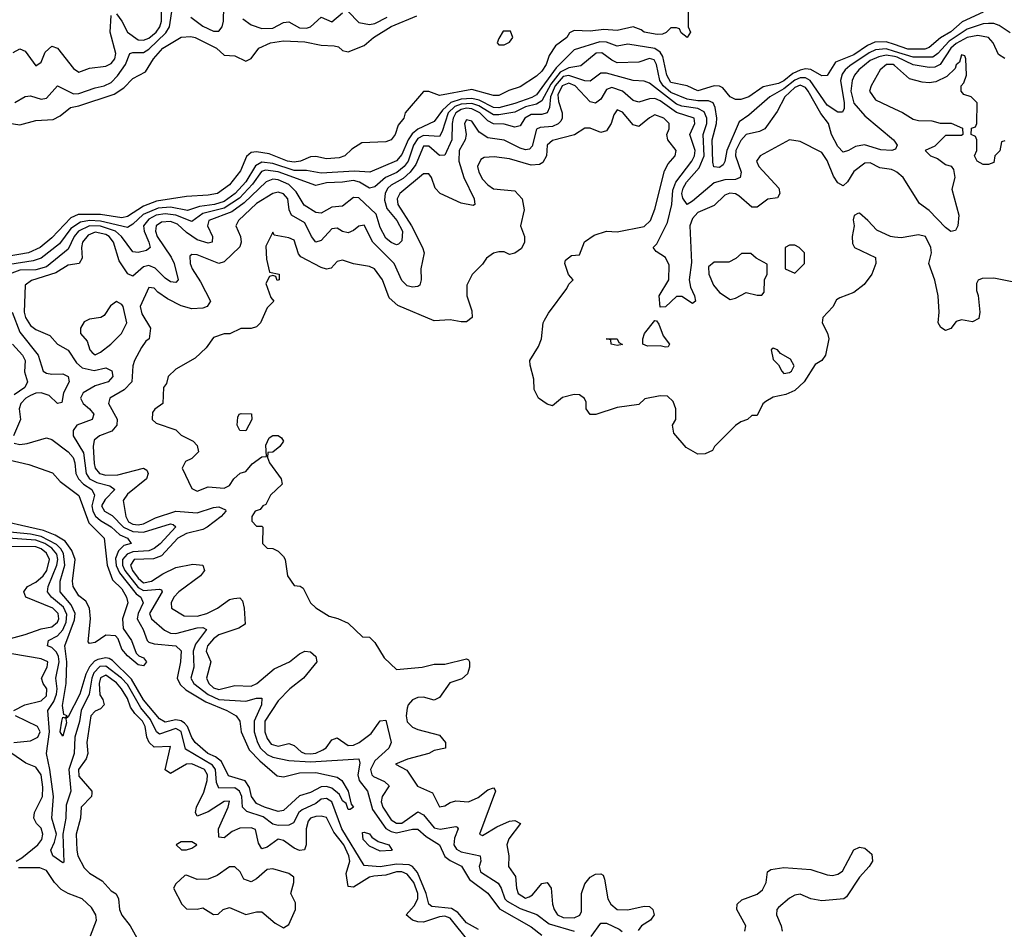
# Model space of a CAD drawing. Header units: inches. Extents: x 2380053 to 2584298, y 380219 to 546618.
# Tile 373 of 656: x 2556750 to 2560409, y 395357 to 398736. Entities that reach past the tile are written whole.
import ezdxf

# ---------------------------------------------------------------- set-up
doc = ezdxf.new("R2010")
doc.units = ezdxf.units.IN
doc.header["$MEASUREMENT"] = 0
doc.layers.add('C5359', color=7, linetype='Continuous')
doc.layers.add('C5369', color=7, linetype='Continuous')

msp = doc.modelspace()

# ---------------------------------------------------------------- linework, layer by layer
at = {"layer": 'C5359', "color": 2}
for points, elevation in [([(2557386, 398746), (2557430, 398712.3), (2557470, 398693.8), (2557490, 398694), (2557502.6, 398710), (2557507.6, 398730), (2557510, 398838)], 14), ([(2559234, 398770), (2559234, 398710), (2559242, 398690), (2559230.7, 398669.3), (2559207.3, 398687.3), (2559202, 398702), (2559190, 398706), (2559170, 398706), (2559151.6, 398688.4), (2559138, 398682), (2559119.1, 398680.9), (2559070, 398689.6), (2559058.9, 398698.9), (2559030, 398709.4), (2558970, 398696), (2558920.4, 398699.6), (2558870, 398693.2), (2558810, 398695.3), (2558793.2, 398686.8), (2558782.8, 398670), (2558741.1, 398638.9), (2558716.8, 398603.2), (2558706.8, 398570), (2558690, 398545.2), (2558670, 398526), (2558610, 398486), (2558567.1, 398472.9), (2558530, 398454), (2558510, 398454), (2558430, 398477), (2558310, 398454), (2558270, 398468.7), (2558250, 398468.7), (2558182, 398390), (2558178, 398370), (2558156, 398344), (2558144.7, 398310), (2558130, 398289.3), (2558110, 398282.7), (2558021.4, 398278.6), (2557984.5, 398255.5), (2557958, 398230), (2557936.7, 398223.3), (2557890, 398219.5), (2557850, 398227.6), (2557830, 398226), (2557794, 398210), (2557770, 398206.2), (2557744.5, 398210), (2557677.6, 398237.6), (2557630, 398245.4), (2557610, 398242.9), (2557592.8, 398227.2), (2557570, 398174), (2557530, 398122), (2557484.7, 398090), (2557450, 398083.5), (2557370, 398079.5), (2557258.6, 398061.4), (2557210, 398043.5), (2557150, 398004.8), (2557130, 398000.3), (2557050, 398011.8), (2556967.5, 398012.5), (2556939.7, 398000.3), (2556870, 397925.4), (2556825.5, 397890), (2556782.8, 397870), (2556703.4, 397856.6)], 10), ([(2556732.1, 398427.9), (2556770, 398450.7), (2556790, 398453), (2556830, 398440.4), (2556850, 398444.9), (2556890, 398490.7), (2556950, 398460.8), (2556970, 398462), (2557030, 398483.2), (2557064, 398490), (2557090, 398502.6), (2557112.9, 398527.1), (2557143.5, 398570), (2557159.3, 398610), (2557170, 398614.6), (2557210, 398614.7), (2557230, 398626.9), (2557293.3, 398686.7), (2557307.1, 398710), (2557317.2, 398782.8)], 14), ([(2557110, 398757.3), (2557130, 398730.7), (2557150.4, 398690), (2557190, 398660.9), (2557210, 398659.6), (2557230, 398667.2), (2557257.1, 398690), (2557270.7, 398710), (2557276.8, 398730), (2557276.8, 398770)], 18), ([(2557579.4, 398739.4), (2557610, 398716.5), (2557650, 398702.8), (2557690, 398704.2), (2557730, 398725.3), (2557750, 398727.6), (2557790, 398706.2), (2557815.8, 398704.2), (2557830.7, 398709.3), (2557870, 398744.9), (2557910, 398727.7), (2557950, 398761)], 14), ([(2557970, 398766), (2558010, 398725.5), (2558050, 398717.6), (2558070, 398721.7), (2558114.9, 398745.1)], 14), ([(2556670, 398358), (2556750, 398344.9), (2556810, 398361.3), (2556874.2, 398365.8), (2556900.7, 398379.3), (2556939, 398410), (2556970, 398415.6), (2557101, 398459), (2557137, 398483), (2557170, 398517.1), (2557217.7, 398542.3), (2557246.6, 398590), (2557282.4, 398630), (2557350, 398670.8), (2557386.3, 398673.7), (2557402, 398670), (2557481, 398630), (2557510, 398604.7), (2557550, 398602), (2557590, 398582), (2557610, 398592), (2557638, 398630), (2557682, 398650), (2557730, 398658), (2557810, 398654), (2557870, 398641.6), (2557918.4, 398638.4), (2557935.2, 398635.2), (2557950, 398622), (2557970, 398616), (2558030, 398640.4), (2558065.1, 398670), (2558130, 398710.2), (2558225.2, 398750)], 10), ([(2556726.2, 398613.8), (2556750, 398627.3), (2556770, 398618.8), (2556810, 398564.7), (2556830, 398578), (2556844.4, 398615.6), (2556870, 398637.3), (2556890, 398630.7), (2556950, 398554.8), (2556970, 398541), (2557010, 398556.4), (2557070, 398563.7), (2557090, 398572.7), (2557103, 398590), (2557107.1, 398610), (2557085.7, 398690), (2557090, 398751.3)], 18), ([(2560000, 398643.6), (2559970, 398653.8), (2559928.1, 398651.9), (2559900.4, 398639.6), (2559850, 398605.2), (2559781.7, 398578.3), (2559750, 398529.2), (2559730, 398527.3), (2559690, 398551.1), (2559670, 398553.5), (2559650, 398548.4), (2559623.4, 398536.7), (2559590, 398509), (2559570, 398498.9), (2559513.2, 398486.8), (2559458.8, 398450), (2559430, 398439.3), (2559410, 398439.3), (2559390, 398449), (2559362.7, 398482.7), (2559350, 398489.6), (2559330, 398489.7), (2559270, 398471.5), (2559229.7, 398489.7), (2559170, 398503.1), (2559154.2, 398530), (2559139.5, 398599.5), (2559130, 398615.6), (2559110, 398628.9), (2559010, 398645.1), (2558970, 398637.7), (2558930, 398652.7), (2558906, 398654), (2558810, 398624.2), (2558743, 398556.9), (2558670, 398457.2), (2558652.7, 398447.3), (2558590, 398424.2), (2558530, 398408.6), (2558510, 398409.2), (2558457.1, 398437.1), (2558430, 398443.7), (2558390, 398441.1), (2558352, 398428), (2558320.6, 398399.4), (2558290, 398357.6), (2558230, 398329.8), (2558208.4, 398311.7), (2558193.8, 398290), (2558170, 398235.1), (2558150, 398211.3), (2558050.8, 398170), (2557993.7, 398173.7), (2557870, 398166), (2557815.3, 398175.3), (2557770, 398175.7), (2557690, 398202.1), (2557650, 398206.6), (2557626.6, 398193.4), (2557590, 398133.1), (2557551, 398090), (2557510, 398060.9), (2557474, 398050), (2557418.2, 398041.7), (2557373.2, 398026.8), (2557310, 398038.9), (2557264.8, 398035.2), (2557208.3, 398011.7), (2557170, 397976), (2557150, 397964.4), (2557050, 397988), (2557010, 397989.9), (2556975.9, 397984.1), (2556940.2, 397959.8), (2556897.3, 397902.7), (2556830.1, 397849.9), (2556799.8, 397840.2), (2556713.7, 397826.4)], 14), ([(2560000, 398618.2), (2559970, 398627.2), (2559930, 398623.9), (2559906.6, 398613.4), (2559834.8, 398565.2), (2559816.9, 398550), (2559806.4, 398533.6), (2559800.2, 398510), (2559813.2, 398426.8), (2559814.1, 398405.9), (2559807.9, 398392.1), (2559790, 398392.8), (2559750, 398418.7), (2559687.1, 398510), (2559670, 398519.5), (2559650, 398520.2), (2559630, 398511.8), (2559590, 398479.2), (2559537.6, 398450), (2559459.3, 398380.7), (2559423.8, 398356.2), (2559377.7, 398250), (2559370, 398209), (2559363.4, 398196.6), (2559350, 398186.3), (2559329.7, 398189.7), (2559326.1, 398206.1), (2559322.9, 398290), (2559339.4, 398350), (2559340.3, 398370), (2559334.5, 398410), (2559327.2, 398427.2), (2559310, 398434.5), (2559270, 398434.5), (2559230, 398440.7), (2559170, 398464.9), (2559141, 398490), (2559129, 398510), (2559116.8, 398570), (2559107.1, 398587.1), (2559090, 398592), (2559050, 398578.3), (2558970, 398575.4), (2558950, 398585.1), (2558913.2, 398613.2), (2558892.2, 398612.2), (2558834.8, 398565.2), (2558790, 398557.3), (2558758.9, 398541.1), (2558723.3, 398496.7), (2558690, 398435.1), (2558670, 398422), (2558630, 398411.9), (2558590, 398392.9), (2558530, 398382.3), (2558510, 398382.7), (2558456.2, 398416.2), (2558430, 398424.9), (2558390, 398422.4), (2558366.5, 398413.5), (2558342.6, 398390), (2558320, 398320), (2558310, 398302.4), (2558250, 398305.8), (2558230, 398295), (2558213.8, 398270), (2558193.5, 398210), (2558179.2, 398190), (2558151.8, 398168.2), (2558108.7, 398150), (2558070, 398115.1), (2558050, 398109.7), (2558012.8, 398132.8), (2557990, 398138.4), (2557950, 398131.9), (2557890, 398129.7), (2557850, 398120.5), (2557710, 398171), (2557663.1, 398176.9), (2557648.6, 398171.4), (2557615, 398125), (2557566.8, 398073.2), (2557510, 398035.3), (2557430, 398016), (2557390, 397986.3), (2557330, 398009.9), (2557290, 398015.3), (2557257.1, 398010), (2557230, 397994.6), (2557210.2, 397970), (2557212.3, 397950), (2557230.2, 397910), (2557234.4, 397890), (2557221.1, 397878.9), (2557190, 397871.5), (2557170, 397873.6), (2557127.8, 397930), (2557106, 397950), (2557050, 397969.3), (2557010, 397969.9), (2556968.2, 397950), (2556952.2, 397930), (2556930, 397883), (2556850, 397818.2), (2556810, 397807.2), (2556750, 397805.6), (2556710.5, 397790)], 18), ([(2560000, 398598.7), (2559970, 398604.5), (2559941.8, 398598.2), (2559910, 398583.8), (2559867.6, 398550), (2559852, 398530), (2559843.6, 398510), (2559838.6, 398470), (2559850, 398426.4), (2559890, 398378.7), (2559996.4, 398290), (2560000, 398284.9)], 22), ([(2560000, 398253.7), (2559990.4, 398249.6), (2559950, 398252.4), (2559888.8, 398271.2), (2559855.3, 398264.7), (2559830, 398249.5), (2559810, 398243.7), (2559790, 398265.2), (2559766.3, 398310), (2559755.8, 398350), (2559727, 398387), (2559680.3, 398470), (2559670, 398483.5), (2559650, 398492.7), (2559630, 398484.6), (2559593, 398450), (2559564.8, 398395.2), (2559519.1, 398330), (2559499.3, 398320.7), (2559450, 398309.6), (2559430, 398287.3), (2559411.6, 398250), (2559409.3, 398230), (2559430.3, 398170), (2559427.3, 398150), (2559410, 398142.6), (2559370, 398140.8), (2559330.6, 398130), (2559250, 398061.3), (2559230, 398049.6), (2559213.5, 398073.5), (2559209.8, 398090), (2559215.3, 398110), (2559228.2, 398131.8), (2559274.3, 398185.7), (2559293, 398230), (2559289.8, 398310), (2559302.8, 398350), (2559303.8, 398370), (2559293.7, 398393.7), (2559270, 398405.7), (2559210, 398414.3), (2559190, 398422.2), (2559090, 398500.7), (2559070, 398507.6), (2559030, 398509.7), (2558930, 398536.9), (2558910, 398537.6), (2558870, 398507.6), (2558850, 398508.6), (2558790, 398529.2), (2558770, 398524.5), (2558739.3, 398490), (2558722.5, 398450), (2558719.2, 398410), (2558710.2, 398389.8), (2558690, 398383.9), (2558650, 398383.9), (2558627, 398370), (2558610, 398341.2), (2558590, 398337), (2558550, 398348.3), (2558510, 398349.7), (2558490, 398359.8), (2558459.8, 398390), (2558430, 398405.4), (2558410, 398407.3), (2558390, 398402.1), (2558370.2, 398390), (2558360.5, 398370), (2558357.4, 398350), (2558355.2, 398290), (2558330, 398232.3), (2558310, 398231.5), (2558270, 398266.3), (2558250, 398265.6), (2558222.1, 398197.9), (2558200.7, 398170), (2558174.5, 398145.5), (2558130, 398121), (2558118.3, 398110), (2558108.6, 398091.4), (2558105.9, 398065.9), (2558114.7, 398034.7), (2558151.3, 397990), (2558172.3, 397950), (2558170, 397914), (2558158, 397902), (2558150, 397899.6), (2558130, 397908), (2558110, 397924.2), (2558090, 397963.7), (2558074.1, 398014.1), (2558010, 398074), (2557990, 398075.1), (2557950, 398043.7), (2557910, 398039.5), (2557870, 398017.6), (2557850, 398019.7), (2557807.3, 398047.3), (2557776.8, 398096.8), (2557750, 398124.2), (2557710, 398141.6), (2557690, 398143.1), (2557665.9, 398134.1), (2557584.3, 398055.7), (2557538.4, 398021.6), (2557452.2, 397990), (2557447.8, 397970), (2557466.4, 397930), (2557464.7, 397910), (2557450, 397906.3), (2557410, 397918), (2557370, 397945.1), (2557335.8, 397975.8), (2557310, 397986.2), (2557276.5, 397983.5), (2557257.4, 397970), (2557254.7, 397950), (2557261.1, 397930), (2557313.2, 397853.2), (2557324, 397830), (2557339.1, 397770), (2557330, 397759.3), (2557310, 397761.6), (2557290, 397775.6), (2557253.2, 397813.2), (2557230, 397822.6), (2557210, 397818), (2557170, 397782.7), (2557151.6, 397791.6), (2557120.1, 397840.1), (2557099.1, 397910), (2557082.6, 397930), (2557070, 397937.7), (2557030, 397946.8), (2557004.4, 397935.6), (2556983.6, 397910), (2556979.6, 397890), (2556982, 397850), (2556971, 397830), (2556930, 397823.5), (2556884, 397796), (2556793.4, 397766.6), (2556770.4, 397750), (2556766.7, 397650), (2556771.7, 397630), (2556790, 397599.5), (2556810, 397584.9), (2556862.5, 397562.5), (2556890.8, 397530), (2556930, 397507.7), (2556960.6, 397460.6), (2556982, 397442), (2557027.3, 397432.7), (2557070, 397442.4), (2557091.9, 397431.9), (2557096.4, 397410), (2557078.8, 397390), (2557030, 397376.3), (2556985.5, 397350), (2556975.5, 397330), (2556985.5, 397310), (2557010, 397290.5), (2557024.9, 397270), (2557018.8, 397250), (2556962, 397230), (2556948.2, 397210), (2556948.6, 397190), (2556987.2, 397127.2), (2556997.5, 397050), (2557010, 397030.3), (2557036.3, 397016.3), (2557084.4, 397004.4), (2557103, 396990), (2557067.2, 396952.8), (2557053.4, 396930), (2557065.3, 396910), (2557094.2, 396894.2), (2557135.5, 396850), (2557170, 396834.8), (2557210, 396832.3), (2557310, 396863.1), (2557320.7, 396860.7), (2557330, 396851.3), (2557271.8, 396788.2), (2557250, 396770.9), (2557230, 396762.9), (2557170, 396758.9), (2557149.1, 396750.9), (2557131.7, 396730), (2557131.4, 396710), (2557141, 396690), (2557190, 396626.6), (2557210, 396614.8), (2557270, 396620.5), (2557277.3, 396617.3), (2557279.3, 396610), (2557231.9, 396530), (2557240.3, 396510), (2557288, 396468), (2557310, 396457.4), (2557330, 396456.1), (2557410, 396476.1), (2557430, 396477.6), (2557444, 396470), (2557403.7, 396416.3), (2557394.2, 396390), (2557396.5, 396330), (2557386, 396290), (2557397.4, 396270), (2557450, 396228.6), (2557490, 396210.2), (2557590, 396203.6), (2557630, 396214.9), (2557650, 396214.8), (2557648.6, 396190), (2557621.2, 396130), (2557621.2, 396090), (2557633.4, 396050), (2557644.7, 396030), (2557670, 396006), (2557690, 395996.2), (2557750, 395984), (2557830, 395978.7), (2558010.3, 395990.3), (2558013.4, 395973.4), (2558006.7, 395930), (2558011.6, 395910), (2558042.6, 395870), (2558061.1, 395801.1), (2558110.8, 395730.8), (2558130, 395719.7), (2558150, 395714.7), (2558210, 395728.9), (2558230, 395728.5), (2558260.9, 395700.9), (2558310, 395670.5), (2558330, 395627), (2558350, 395611.7), (2558391.2, 395591.2), (2558421.7, 395541.7), (2558490, 395490.4), (2558532.3, 395432.3), (2558650, 395365.7), (2558690, 395334.6)], 22), ([(2560000, 398565.8), (2559995.1, 398570), (2559970.5, 398569.5), (2559947.7, 398550), (2559914, 398490), (2559908, 398470), (2559930, 398438.8), (2560000, 398405.3)], 26), ([(2560000, 398174.6), (2559990, 398179.6), (2559946.2, 398186.2), (2559910, 398203.7), (2559890, 398202.7), (2559850, 398172), (2559826.2, 398133.8), (2559810, 398119.3), (2559789.7, 398129.7), (2559774.3, 398154.3), (2559750, 398213.2), (2559730, 398242.7), (2559650, 398284), (2559610, 398289.2), (2559501, 398230), (2559487.7, 398210), (2559496.3, 398190), (2559570.5, 398110), (2559574, 398090), (2559566.4, 398073.6), (2559530, 398069.4), (2559490, 398039.3), (2559470, 398039.5), (2559422, 398082), (2559410, 398089.6), (2559388.9, 398091.1), (2559370, 398084.5), (2559330, 398046), (2559270, 398019.7), (2559250, 397997.6), (2559239.6, 397970), (2559245.9, 397834.2), (2559237.6, 397770), (2559242.3, 397742.3), (2559257.1, 397710), (2559261, 397690), (2559250, 397681.2), (2559210, 397707), (2559190, 397707.3), (2559150, 397669.3), (2559130, 397668), (2559126, 397710), (2559162, 397770), (2559163.8, 397823.8), (2559150, 397852.3), (2559114.8, 397874.8), (2559104, 397890), (2559116.9, 397903.1), (2559157.2, 397982.7), (2559172.8, 398050), (2559177.4, 398102.6), (2559187.7, 398132.3), (2559247.2, 398210), (2559257.8, 398230), (2559260.3, 398250), (2559240.5, 398310), (2559259.1, 398350), (2559255.8, 398370), (2559190, 398391.4), (2559130, 398435), (2559110, 398443.5), (2559090, 398442.2), (2559050, 398429.6), (2559030, 398436.2), (2558989.6, 398470), (2558950, 398484.7), (2558930, 398476.3), (2558910, 398440.9), (2558890, 398425.6), (2558870, 398431.3), (2558814, 398490), (2558790, 398499.8), (2558766, 398490), (2558750, 398457.2), (2558751.9, 398431.9), (2558765.3, 398390), (2558765.7, 398370), (2558760.6, 398359.4), (2558751.2, 398348.8), (2558730, 398339.7), (2558684.5, 398335.5), (2558670.3, 398329.7), (2558654.3, 398265.7), (2558644.7, 398255.3), (2558630, 398253), (2558610, 398259.1), (2558550, 398288), (2558490, 398296.9), (2558457.6, 398317.6), (2558430, 398359.3), (2558410, 398364), (2558403, 398350), (2558408.6, 398310), (2558404.9, 398290), (2558382.8, 398250), (2558382, 398210), (2558400.3, 398150), (2558439.1, 398070), (2558441, 398050), (2558434.9, 398045.1), (2558390, 398054), (2558312.7, 398090), (2558294, 398110), (2558280.7, 398150), (2558270, 398163.7), (2558250, 398163.6), (2558162, 398090), (2558152, 398070), (2558154.9, 398050), (2558205.8, 397970), (2558246.7, 397890), (2558252.4, 397870), (2558241.1, 397810), (2558242.4, 397770), (2558236.3, 397750), (2558230, 397744.5), (2558210, 397742.4), (2558190, 397747.8), (2558170, 397767), (2558142, 397830), (2558061.6, 397910), (2558030, 397972.3), (2558010, 397969), (2557990, 397952.7), (2557970, 397943.7), (2557950, 397949.5), (2557930, 397962), (2557910, 397959.5), (2557870, 397915.1), (2557850, 397909.6), (2557834, 397930), (2557810, 397980.7), (2557759.5, 398010), (2557751.3, 398030), (2557746.3, 398070), (2557730, 398089.6), (2557710, 398095.4), (2557690.3, 398089.7), (2557630, 398053.7), (2557563, 397990), (2557553, 397970), (2557570.3, 397930), (2557572.4, 397910), (2557568.3, 397891.7), (2557510, 397836.2), (2557490, 397829.6), (2557410, 397862), (2557390, 397864), (2557382.5, 397857.5), (2557383, 397830), (2557390.6, 397810), (2557422, 397762), (2557459.3, 397690), (2557446.8, 397670), (2557430, 397664), (2557390, 397661.7), (2557350, 397672.8), (2557298.8, 397698.8), (2557263.1, 397723.1), (2557250, 397738), (2557230, 397741.2), (2557198, 397670), (2557203.8, 397643.8), (2557236, 397590), (2557231, 397550), (2557218.8, 397541.2), (2557202, 397518), (2557177.1, 397470), (2557170.5, 397450), (2557166.4, 397390), (2557138.8, 397361.2), (2557084.9, 397330), (2557080.5, 397310), (2557111.8, 397251.8), (2557110.4, 397230), (2557092.4, 397207.6), (2557046.8, 397190), (2557026.3, 397173.7), (2557022.8, 397150), (2557027.1, 397087.1), (2557030.3, 397070), (2557046.4, 397050), (2557070, 397044.2), (2557114.8, 397045.2), (2557210, 397070.4), (2557222.5, 397062.5), (2557228, 397050), (2557221.6, 397030), (2557150, 396973.7), (2557134.9, 396950), (2557144.9, 396890), (2557154.9, 396870), (2557170, 396861.8), (2557190, 396858.9), (2557210, 396863.2), (2557254.9, 396885.1), (2557330, 396910.3), (2557410, 396903.6), (2557470, 396923.7), (2557490, 396926), (2557514.6, 396914.6), (2557516.3, 396910), (2557498.4, 396890), (2557446, 396850), (2557430, 396841.5), (2557370, 396827.6), (2557337.4, 396810), (2557276.5, 396743.5), (2557246.9, 396733.1), (2557174.8, 396730), (2557161.8, 396710), (2557168.7, 396690), (2557190, 396661.2), (2557210, 396644.3), (2557239.6, 396650), (2557282.3, 396677.7), (2557330, 396700.8), (2557393.3, 396713.3), (2557431, 396710), (2557437.3, 396690), (2557422, 396670), (2557341.7, 396610), (2557322.6, 396590), (2557312.4, 396570), (2557314, 396550), (2557361.7, 396521.7), (2557410, 396520.3), (2557445.2, 396530), (2557484.5, 396550), (2557530, 396581.3), (2557545.2, 396585.2), (2557567.5, 396587.5), (2557577.3, 396577.3), (2557584.4, 396550), (2557587.3, 396490), (2557564.6, 396475.4), (2557490.5, 396450), (2557470, 396436), (2557447.6, 396410), (2557443.1, 396390), (2557460.5, 396350), (2557444.2, 396290), (2557452.4, 396270), (2557470, 396254), (2557490, 396246.9), (2557550, 396262.3), (2557610, 396260.3), (2557630.6, 396269.4), (2557696.1, 396323.9), (2557752.7, 396350), (2557790, 396380.5), (2557810, 396390.4), (2557830, 396387.7), (2557850.8, 396370), (2557854, 396350), (2557804.9, 396290), (2557754.4, 396250), (2557710, 396206), (2557661.5, 396130), (2557661.3, 396090), (2557670, 396065.5), (2557685, 396045), (2557710, 396036.9), (2557750, 396046.4), (2557770, 396039.1), (2557796.5, 396016.5), (2557810, 396010.3), (2557830, 396008.6), (2557850, 396011.4), (2557876.8, 396023.2), (2557888.7, 396031.3), (2557910, 396060.7), (2557930, 396067.7), (2557970, 396039.5), (2557990, 396040.3), (2558011.6, 396050), (2558056.3, 396083.7), (2558090, 396131.3), (2558110, 396134), (2558130.7, 396050), (2558121.3, 396030), (2558070, 395982.4), (2558053.4, 395950), (2558058.4, 395930), (2558064.6, 395924.6), (2558106, 395906), (2558123, 395890), (2558097.4, 395850), (2558092.8, 395830), (2558099.6, 395810), (2558130, 395763.6), (2558150, 395751.4), (2558170, 395751.3), (2558230, 395792.4), (2558250, 395782.4), (2558290, 395733.1), (2558312, 395728), (2558370, 395738.8), (2558375.9, 395735.9), (2558378.8, 395730), (2558365.3, 395694.7), (2558363.6, 395670), (2558373.7, 395653.7), (2558390, 395644.7), (2558461, 395630), (2558463, 395610), (2558457.6, 395590), (2558462, 395570), (2558528.2, 395528.2), (2558539.6, 395510), (2558553.1, 395470), (2558561.4, 395461.4), (2558610, 395433.4), (2558671.4, 395411.5), (2558716.8, 395376.8), (2558810.2, 395350.2)], 26), ([(2560000, 397928.5), (2559986, 397930), (2559934.6, 397954.6), (2559902, 397990), (2559870, 398017.2), (2559864, 398016), (2559851.2, 398008.9), (2559847.3, 397992.7), (2559851, 397970), (2559842.8, 397930), (2559844.5, 397904.5), (2559852, 397890), (2559930, 397852), (2559931.3, 397830), (2559916, 397790), (2559887.5, 397752.5), (2559850, 397722), (2559796.9, 397703.1), (2559785.4, 397694.6), (2559771, 397669), (2559734, 397630), (2559732, 397610), (2559751.2, 397571.1), (2559756, 397550), (2559744.7, 397490), (2559730.7, 397469.3), (2559705.4, 397454.6), (2559664.7, 397390), (2559630, 397358), (2559596.9, 397343.1), (2559550, 397334), (2559522, 397318), (2559511.2, 397308.9), (2559490, 397266), (2559470, 397266), (2559454, 397250), (2559430, 397242), (2559410, 397228.7), (2559332, 397150), (2559324.7, 397135.3), (2559296.9, 397123.1), (2559270, 397122), (2559226, 397146), (2559180.4, 397200.4), (2559175.3, 397230), (2559188, 397250), (2559188.7, 397290), (2559178, 397318), (2559157.2, 397337.2), (2559130, 397339), (2559072.7, 397327.3), (2559050, 397306), (2558970, 397295.3), (2558890.9, 397269.1), (2558870, 397269), (2558855.3, 397290), (2558854.6, 397314.6), (2558848.8, 397328.9), (2558830, 397342), (2558810, 397344), (2558767.1, 397332.9), (2558730, 397302), (2558710, 397308), (2558678, 397330), (2558662, 397362), (2558660.4, 397400.4), (2558647.3, 397452.7), (2558646, 397470), (2558678, 397522), (2558688.7, 397550), (2558695.3, 397610), (2558700.2, 397619.8), (2558714.6, 397645.4), (2558783.1, 397736.9), (2558790, 397754), (2558806, 397770), (2558788.8, 397788.9), (2558775.3, 397830), (2558778, 397842), (2558800.4, 397859.6), (2558830, 397862), (2558849.2, 397910.8), (2558884.8, 397935.2), (2558930, 397950.8), (2558970, 397947.3), (2559070, 397967.3), (2559094.5, 397990), (2559110, 398032), (2559145.8, 398174.2), (2559159.1, 398200.9), (2559186, 398230), (2559189.3, 398250), (2559158, 398290), (2559155.1, 398310), (2559162.7, 398330), (2559162.7, 398350), (2559144, 398370), (2559110, 398382), (2559090, 398372), (2559050, 398339.3), (2559030, 398346), (2558990, 398392), (2558970, 398401.2), (2558958, 398382), (2558948.2, 398350), (2558930, 398322.7), (2558910, 398317), (2558870, 398332.7), (2558850, 398333.2), (2558811.5, 398308.5), (2558730, 398287.3), (2558710.5, 398270), (2558707.2, 398230), (2558694.4, 398205.6), (2558682, 398198), (2558650, 398195.8), (2558570, 398219.6), (2558513.2, 398226.8), (2558475.9, 398224.1), (2558463.1, 398216.9), (2558450.7, 398190), (2558455.5, 398170), (2558470, 398144), (2558490, 398122), (2558510, 398108.2), (2558590, 398100.7), (2558617.3, 398070), (2558624, 398030), (2558611, 397970), (2558626, 397930), (2558626, 397910), (2558614.4, 397885.6), (2558590, 397869), (2558570, 397864), (2558550, 397873.2), (2558530, 397874), (2558510, 397868.7), (2558484.7, 397850), (2558470, 397828), (2558431.2, 397788.9), (2558412, 397750), (2558411.3, 397710), (2558430, 397654), (2558431, 397630), (2558410, 397614), (2558390, 397613.2), (2558350, 397621.2), (2558290, 397617.2), (2558154.5, 397674.5), (2558122.7, 397702.7), (2558098, 397770), (2558068.7, 397810), (2558050, 397819.3), (2557990, 397829.2), (2557950, 397842.7), (2557930, 397837.2), (2557907.1, 397812.9), (2557890, 397809), (2557870, 397815.1), (2557794.5, 397854.5), (2557785.6, 397865.6), (2557770, 397917.2), (2557750, 397925.2), (2557695.3, 397935.3), (2557690, 397946), (2557664.9, 397895.1), (2557666.8, 397846.8), (2557678, 397798), (2557714, 397790), (2557714, 397770), (2557707.3, 397767.3), (2557702, 397782), (2557690, 397786), (2557678, 397782), (2557664.7, 397755.3), (2557683.6, 397703.6), (2557694, 397690), (2557670, 397666), (2557644.7, 397610), (2557630, 397595.3), (2557610, 397588.7), (2557571.6, 397588.4), (2557531, 397569), (2557510, 397569), (2557470, 397555.3), (2557442.8, 397517.2), (2557402, 397478), (2557330, 397438), (2557302, 397410), (2557296, 397384), (2557284.7, 397370), (2557282, 397310), (2557251.6, 397288.4), (2557243.6, 397276.4), (2557242, 397250), (2557256.9, 397236.9), (2557330, 397212), (2557350, 397192), (2557394, 397170), (2557410, 397154), (2557414, 397130), (2557390, 397106), (2557366, 397094), (2557354, 397070), (2557390, 396994), (2557410, 396984.7), (2557450, 397001), (2557510, 396996), (2557530, 397006), (2557546, 397030), (2557569.1, 397050.9), (2557590, 397058), (2557614, 397086), (2557650, 397111.3), (2557667.3, 397112.7), (2557664.7, 397155.3), (2557677.2, 397182.8), (2557690, 397191.3), (2557710, 397191), (2557722.8, 397182.8), (2557730.7, 397170), (2557716.3, 397150), (2557690, 397129.2), (2557671.6, 397128.4), (2557670.8, 397110), (2557678, 397090), (2557721, 397030), (2557724.7, 397010), (2557682, 396970), (2557664.7, 396935.3), (2557654, 396930), (2557643.6, 396916.4), (2557624.7, 396910), (2557612, 396890), (2557612.7, 396872.7), (2557630, 396854), (2557650, 396854), (2557654, 396850), (2557652, 396790), (2557670, 396772), (2557691.2, 396771.1), (2557710, 396762), (2557730, 396742), (2557736, 396730), (2557744.7, 396670), (2557770, 396634), (2557791.6, 396631.6), (2557803.6, 396623.6), (2557831, 396570), (2557850, 396551), (2557899.8, 396519.8), (2557931.6, 396511.6), (2557970, 396494), (2558023.6, 396443.6), (2558050, 396442), (2558070, 396422), (2558104.7, 396364.7), (2558150, 396322), (2558246, 396330), (2558290, 396341), (2558330, 396341), (2558410, 396362), (2558418, 396358), (2558422, 396350), (2558421, 396330), (2558413.7, 396306.3), (2558393.4, 396286.6), (2558347.7, 396272.3), (2558310, 396218), (2558290, 396208), (2558250, 396219.3), (2558230, 396218), (2558210, 396209.2), (2558194, 396190), (2558190, 396178), (2558185.5, 396150), (2558190, 396126.8), (2558210, 396107.3), (2558230, 396098.8), (2558310, 396078), (2558332, 396050), (2558332, 396030), (2558290, 396021.2), (2558270.5, 396009.5), (2558190.9, 395989.1), (2558146, 395970), (2558188, 395948), (2558228.1, 395888.1), (2558283.8, 395863.8), (2558310, 395811.3), (2558330, 395814.8), (2558350, 395827.7), (2558370, 395833.4), (2558418, 395830), (2558453.4, 395846.6), (2558490, 395874.8), (2558510, 395882), (2558516, 395876), (2558518, 395870), (2558458, 395710), (2558470, 395704.9), (2558522.4, 395737.6), (2558570, 395758), (2558590, 395760.7), (2558611.3, 395750), (2558567, 395693), (2558560.5, 395670), (2558567.3, 395630), (2558566.8, 395590), (2558592.8, 395552.8), (2558595.8, 395510), (2558602.4, 395490), (2558630, 395472.7), (2558642.7, 395477.3), (2558654.9, 395485.1), (2558690, 395527.3), (2558710, 395531), (2558724.9, 395510), (2558730.4, 395450), (2558735.8, 395430), (2558748.4, 395410), (2558770, 395400.3), (2558810, 395399.5), (2558831.2, 395408.9), (2558837.4, 395422.6), (2558837, 395490), (2558850, 395526), (2558870, 395550.7), (2558890, 395562), (2558910, 395562.8), (2558917.5, 395557.5), (2558923, 395543), (2558934.9, 395470), (2558946, 395450), (2558970, 395430.4), (2559010, 395428.5), (2559070, 395442), (2559090, 395440.7), (2559102.8, 395430), (2559107.3, 395410), (2559094, 395390), (2559060.5, 395370), (2559047.9, 395352.1)], 30), ([(2556721.8, 397650), (2556750, 397574.9), (2556818.4, 397490), (2556837.3, 397430), (2556850, 397422.4), (2556870, 397419.5), (2556910, 397420.4), (2556930.7, 397410), (2556933.4, 397390), (2556913.1, 397350), (2556906, 397314), (2556890, 397309.5), (2556859.2, 397339.2), (2556830, 397349.8), (2556810, 397348.7), (2556790, 397339.8), (2556772.2, 397330), (2556753.7, 397310), (2556748.4, 397290), (2556752.4, 397250), (2556727.2, 397190)], 18), ([(2556723.6, 397530), (2556760.3, 397490), (2556770.2, 397470.2), (2556768, 397428.1), (2556779.5, 397390), (2556768.6, 397370), (2556730, 397342.7)], 14), ([(2556730, 397162.8), (2556750, 397158), (2556778.3, 397161.7), (2556850, 397182), (2556870, 397176.3), (2556930, 397130.3), (2556948.4, 397110), (2556955.3, 397090), (2556959.1, 397050), (2556969, 397030), (2556987.4, 397010), (2557018, 396990), (2557027.8, 396970), (2557018.6, 396930), (2557022.2, 396910), (2557032, 396892), (2557050, 396875.9), (2557090, 396852.3), (2557122.7, 396822.7), (2557150.8, 396810), (2557164.7, 396790), (2557137, 396783), (2557117, 396763), (2557106.4, 396733.6), (2557108.6, 396708.5), (2557121.2, 396681.2), (2557182.8, 396602.8), (2557199.6, 396590), (2557209.1, 396570), (2557190.2, 396530), (2557186.9, 396510), (2557208.7, 396470), (2557223.1, 396430), (2557230, 396423.1), (2557250, 396416.9), (2557330.3, 396410.3), (2557350, 396391), (2557347.2, 396350), (2557334.9, 396290), (2557346, 396266), (2557366.8, 396246.8), (2557441.6, 396201.6), (2557519.1, 396170), (2557554.8, 396150), (2557567.7, 396130), (2557573.1, 396090), (2557602.8, 396022.8), (2557642.1, 395982.1), (2557707.2, 395927.2), (2557730, 395923.1), (2557790, 395937.6), (2557850, 395938.7), (2557930, 395922), (2557946.8, 395910), (2557970.4, 395870), (2557982, 395822), (2557990.8, 395810), (2557978, 395802), (2557970, 395802), (2557963.7, 395823.7), (2557950, 395834), (2557938, 395858), (2557910, 395880.7), (2557890, 395886.9), (2557870, 395885.7), (2557830, 395865.4), (2557790, 395852), (2557730, 395798.4), (2557710, 395794), (2557659.3, 395810), (2557630, 395824.4), (2557611.4, 395850), (2557603.7, 395883.7), (2557587.6, 395907.6), (2557526.2, 395926.2), (2557499.9, 395979.9), (2557477.9, 395997.9), (2557449.7, 396010), (2557402.6, 396050), (2557389.2, 396069.2), (2557373.8, 396110), (2557362.8, 396122.8), (2557350, 396130.8), (2557330, 396134.2), (2557290, 396126.6), (2557270, 396138.9), (2557210, 396208.7), (2557166, 396285.9), (2557095.4, 396355.4), (2557082.5, 396362.5), (2557070, 396364.8), (2557040.9, 396359.1), (2557027.7, 396352.3), (2557008.9, 396331.1), (2556995.7, 396304.3), (2556974, 396230), (2556930, 396146), (2556922, 396138), (2556923.6, 396123.6), (2556910, 396074), (2556900.9, 396090), (2556906.3, 396130), (2556910, 396144.7), (2556918, 396142), (2556926, 396150), (2556914, 396154), (2556908.6, 396188.6), (2556922.8, 396270), (2556924.9, 396350), (2556918.2, 396410), (2556953.5, 396506.5), (2556956.5, 396530), (2556941.5, 396561.5), (2556900.9, 396610), (2556900.3, 396650), (2556917.8, 396710), (2556912.4, 396752.4), (2556903.4, 396770), (2556886.8, 396786.8), (2556830, 396816.2), (2556790, 396824.5), (2556650, 396837.7)], 18), ([(2556710, 397100.8), (2556783.8, 397083.8), (2556872.3, 397052.3), (2556900.6, 397020.6), (2556970, 396967.7), (2557007, 396867), (2557063.8, 396810), (2557075.5, 396710), (2557094.8, 396654.8), (2557130, 396622), (2557147.3, 396590), (2557152.2, 396570), (2557132.2, 396510), (2557134, 396474), (2557165.5, 396430), (2557182.4, 396382.4), (2557192.4, 396372.4), (2557210, 396364.7), (2557221, 396350), (2557210, 396335.3), (2557190, 396339), (2557150, 396372.7), (2557130, 396397.2), (2557116.2, 396436.2), (2557106.3, 396446.3), (2557070, 396449.2), (2557030, 396422), (2557010, 396418), (2557004, 396424), (2557012.7, 396510), (2557009.6, 396550), (2556995.3, 396575.3), (2556970, 396595.1), (2556948.1, 396630), (2556946.3, 396650), (2556956.3, 396730), (2556943.5, 396763.5), (2556918.5, 396798.5), (2556881.4, 396821.4), (2556838.5, 396838.5), (2556630, 396885.1)], 14), ([(2556688, 396430), (2556770, 396451.7), (2556830, 396473.1), (2556870, 396480.9), (2556890, 396497.1), (2556895.3, 396510), (2556892.7, 396530), (2556872.8, 396550), (2556773.2, 396590), (2556765.2, 396610), (2556779.3, 396630), (2556810, 396646), (2556837.7, 396670), (2556850.7, 396690), (2556860.3, 396730), (2556850, 396754), (2556829.6, 396770), (2556810, 396777), (2556690, 396779.3)], 26), ([(2558455.3, 395355.3), (2558410, 395380.5), (2558378.4, 395418.4), (2558354.1, 395434.1), (2558281.2, 395441.2), (2558269.8, 395449.8), (2558260.7, 395490), (2558227.9, 395567.9), (2558210, 395589.7), (2558196.6, 395596.6), (2558150, 395599.1), (2558090, 395589), (2558030, 395593.6), (2557947.2, 395730), (2557910, 395829.7), (2557890, 395842), (2557870, 395839.7), (2557850, 395824), (2557799.3, 395800.7), (2557786.7, 395790), (2557767.8, 395752.2), (2557750, 395743.5), (2557710, 395741.8), (2557690, 395747.2), (2557655, 395775), (2557593.9, 395793.9), (2557578.3, 395810), (2557575.2, 395850), (2557567.2, 395870), (2557550, 395882), (2557490, 395880.7), (2557481.8, 395901.8), (2557477, 395950), (2557466.8, 395966.8), (2557365.5, 396025.5), (2557350, 396090.9), (2557330, 396102.9), (2557270, 396081.5), (2557258, 396090), (2557236.6, 396136.6), (2557200, 396180), (2557150, 396266), (2557128.1, 396290), (2557070, 396334.7), (2557047.4, 396332.6), (2557026.1, 396310), (2557018.5, 396290), (2557008.6, 396230), (2556977.9, 396170), (2556971.7, 396128.3), (2556955.2, 396070), (2556952.4, 396010), (2556933.2, 395950), (2556939.6, 395870), (2556922.2, 395817.8), (2556921.7, 395770), (2556910.3, 395710), (2556914.4, 395605.6), (2556910, 395604), (2556872.7, 395630), (2556866.3, 395650), (2556879.7, 395680.3), (2556886.6, 395710), (2556869.7, 395770), (2556875.6, 395850), (2556862.6, 395950), (2556849.7, 396010), (2556861.3, 396090), (2556855.1, 396170), (2556876.7, 396203.3), (2556887.1, 396230), (2556889.1, 396250), (2556883.8, 396290), (2556897.2, 396350), (2556894.3, 396370), (2556886.2, 396386.2), (2556870, 396403.5), (2556853.2, 396410), (2556857.2, 396430), (2556890, 396447.4), (2556910.4, 396469.6), (2556922.1, 396497.9), (2556925.6, 396525.6), (2556913, 396553), (2556868.3, 396590), (2556853.5, 396610), (2556856.4, 396630), (2556888.5, 396710), (2556891.2, 396730), (2556887.7, 396750), (2556870, 396773.1), (2556843.1, 396790), (2556810, 396801.9), (2556690, 396810.5)], 22), ([(2556728, 396170), (2556768.7, 396190), (2556830, 396205.3), (2556850, 396224.4), (2556851, 396250), (2556837.6, 396270), (2556831.3, 396290), (2556852.4, 396330), (2556855.1, 396350), (2556830, 396361.1), (2556720.5, 396380.5)], 26), ([(2558419.7, 395310), (2558350, 395398.2), (2558330, 395404.8), (2558310, 395402.8), (2558250, 395383.1), (2558230, 395384), (2558209.2, 395390), (2558186, 395410), (2558216.4, 395443.6), (2558229.8, 395470), (2558228.8, 395490), (2558214, 395530), (2558190, 395561.8), (2558170, 395570.6), (2558150, 395569.8), (2558110, 395557.7), (2558066.3, 395553.7), (2558050, 395549.8), (2557990, 395513.6), (2557970, 395515.3), (2557963.3, 395563.3), (2557977.1, 395610), (2557973.2, 395630), (2557954.6, 395670), (2557917.4, 395717.5), (2557890, 395772), (2557870, 395777.4), (2557850, 395775.6), (2557830, 395769.6), (2557821.3, 395758.7), (2557814.9, 395730), (2557814.9, 395670), (2557808.1, 395651.9), (2557790, 395649.6), (2557770, 395657.4), (2557730, 395687), (2557710, 395691.2), (2557670, 395661.3), (2557650, 395655.1), (2557637.1, 395677.1), (2557626.8, 395726.8), (2557610, 395733.6), (2557568, 395732), (2557539.9, 395720.1), (2557510, 395697), (2557490, 395699), (2557488.3, 395730), (2557524.5, 395810), (2557530, 395833.2), (2557510, 395831.3), (2557450, 395793), (2557410, 395777.2), (2557402.9, 395790), (2557406.6, 395810), (2557433.9, 395866.1), (2557446.6, 395910), (2557447.4, 395930), (2557437.2, 395950), (2557390, 395971.7), (2557370, 395969.7), (2557310, 395936), (2557290, 395948.7), (2557310, 396035.3), (2557250, 396033.7), (2557231.2, 396050), (2557222.8, 396070), (2557216.2, 396110), (2557206.9, 396130), (2557178.3, 396158.3), (2557162.2, 396182.2), (2557150, 396214), (2557128.1, 396250), (2557110, 396271.7), (2557070, 396300.4), (2557050, 396291.2), (2557045, 396270), (2557048.2, 396228.2), (2557059.3, 396210), (2557064, 396190), (2557050, 396176), (2557030, 396167.3), (2557014.4, 396150), (2556999.5, 396050), (2557002.6, 396010), (2556996.4, 395990), (2556968.2, 395950), (2556970, 395925.5), (2557018, 395870), (2557018, 395862), (2557017.3, 395850), (2556978, 395810), (2556976.4, 395770), (2556960.3, 395710), (2556962.8, 395650), (2556966.5, 395630), (2556990, 395585.3), (2557010, 395565.7), (2557056.7, 395536.7), (2557090, 395499.3), (2557108.5, 395488.5), (2557117.1, 395470), (2557120.3, 395430), (2557129.2, 395409.2), (2557160.4, 395370), (2557185.1, 395325.1)], 26), ([(2556728, 396050), (2556790, 396057), (2556817.6, 396070), (2556825.6, 396090), (2556815.6, 396110), (2556734, 396150)], 26), ([(2556737.2, 395610), (2556758.2, 395621.8), (2556816.9, 395670), (2556832.2, 395690), (2556836.4, 395710), (2556830, 395732.3), (2556812.3, 395750), (2556802, 395770), (2556805.1, 395790), (2556835.3, 395850), (2556836, 395884.1), (2556829.6, 395930), (2556810, 395958.4), (2556773.4, 395973.4), (2556721.2, 396010)], 26), ([(2559444.2, 395350), (2559447.6, 395370), (2559415.1, 395430), (2559416, 395450), (2559433.4, 395466.6), (2559490, 395486.7), (2559510, 395503), (2559523.6, 395530), (2559529.2, 395570), (2559541.2, 395578.8), (2559590, 395586.4), (2559690, 395579.1), (2559750, 395558.4), (2559770, 395556.4), (2559790, 395561.6), (2559807.5, 395572.5), (2559850, 395651.3), (2559870, 395662), (2559890, 395658), (2559916, 395636), (2559918.8, 395610), (2559906.8, 395590), (2559870.8, 395550), (2559822.8, 395477.2), (2559812, 395470), (2559730, 395462), (2559690, 395469.4), (2559650, 395486.6), (2559630, 395483.7), (2559610, 395472), (2559570, 395438), (2559563.8, 395430), (2559561.6, 395410), (2559579.3, 395370), (2559583, 395350)], 30), ([(2557012.9, 395332.9), (2557035.1, 395390), (2557032.4, 395410), (2557017.4, 395437.4), (2556981.6, 395470), (2556929.7, 395489.7), (2556904.4, 395504.4), (2556879.5, 395530), (2556850, 395575.6), (2556825.3, 395585.3), (2556745.4, 395585.4)], 26), ([(2558874, 395330), (2558910, 395378.8), (2558930, 395379.3), (2558977.5, 395357.5), (2558988.8, 395348.9)], 26)]:
    msp.add_lwpolyline(points, dxfattribs=dict(at, elevation=elevation))
for points, elevation in [([(2558574, 398694), (2558546, 398694), (2558530, 398666), (2558524.7, 398650), (2558530, 398642), (2558550, 398642), (2558570, 398652), (2558582, 398670)], 10), ([(2559630, 397898), (2559610, 397898), (2559594, 397890), (2559594, 397810), (2559630, 397794), (2559666, 397830), (2559666, 397870), (2559646, 397890)], 30), ([(2559467.3, 397867.3), (2559432.7, 397867.3), (2559411.6, 397848.4), (2559384.7, 397835.3), (2559330, 397835.3), (2559310, 397818), (2559311, 397790), (2559327.7, 397750), (2559350, 397722.8), (2559390, 397696), (2559410, 397701), (2559450, 397722), (2559490, 397712), (2559507.3, 397712.7), (2559516.4, 397723.6), (2559518, 397770), (2559528, 397790), (2559527.3, 397827.3), (2559486, 397850)], 30), ([(2557110, 397688.7), (2557087.1, 397672.9), (2557063.6, 397636.4), (2557050.9, 397629.1), (2557010, 397624), (2556990, 397614), (2556976, 397590), (2556976, 397570), (2557001.1, 397541.1), (2557010.8, 397510), (2557019.1, 397499.1), (2557030, 397490.8), (2557050, 397500.5), (2557089.2, 397530), (2557128.7, 397570), (2557148, 397610), (2557134, 397670), (2557130, 397678)], 26), ([(2559150, 397519), (2559130, 397524.5), (2559083.3, 397523.3), (2559065.2, 397530), (2559065.1, 397550), (2559071.8, 397570), (2559110, 397618.8), (2559116.8, 397616.8), (2559124.5, 397604.5), (2559141.1, 397561.1), (2559164.7, 397530), (2559159.8, 397520.2)], 26), ([(2558970, 397525.2), (2558948, 397530), (2558946, 397546), (2558929.2, 397550), (2558970, 397550.5), (2558976.9, 397536.9), (2558990, 397529)], 26), ([(2559550, 397515.3), (2559542, 397510), (2559550, 397474), (2559570, 397454), (2559582, 397430), (2559590, 397422), (2559610, 397424.7), (2559618, 397430), (2559628, 397450), (2559614.6, 397474.6), (2559576.4, 397496.4), (2559566, 397510)], 30), ([(2557590, 397208), (2557568, 397210), (2557558, 397230), (2557560.4, 397259.6), (2557566, 397270), (2557572.7, 397272.7), (2557611.6, 397271.6), (2557612, 397250)], 30), ([(2558090, 395646.6), (2558050, 395666), (2558026.6, 395690), (2558024, 395716), (2558030, 395718), (2558050, 395710.7), (2558058.8, 395698.8), (2558082.5, 395682.5), (2558122, 395670), (2558134, 395650), (2558130, 395649.4)], 18), ([(2557390, 395682), (2557350, 395682), (2557332, 395670), (2557351.6, 395651.6), (2557370, 395651.3), (2557390, 395658), (2557408, 395670)], 30), ([(2557530, 395589), (2557483.4, 395556.6), (2557450, 395542.7), (2557410, 395542), (2557370, 395558), (2557363.6, 395556.4), (2557330, 395526), (2557322, 395510), (2557352, 395450), (2557370, 395432), (2557410, 395431.3), (2557430, 395436), (2557470, 395412), (2557487.3, 395412.7), (2557506, 395430), (2557530, 395438), (2557590, 395411.3), (2557630, 395422), (2557650, 395422), (2557699.6, 395379.6), (2557730, 395362), (2557750, 395374), (2557775.3, 395430), (2557774.6, 395454.6), (2557758, 395490), (2557768.7, 395530), (2557768.7, 395550), (2557750, 395564), (2557690, 395581.2), (2557670, 395579.3), (2557630, 395544), (2557610, 395533.2), (2557582.5, 395542.5), (2557568.7, 395570), (2557550, 395588.7)], 30)]:
    msp.add_lwpolyline(points, close=True, dxfattribs=dict(at, elevation=elevation))
at = {"layer": 'C5369', "color": 2}
for points, elevation in [([(2560330, 398764), (2560252.2, 398727.8), (2560210, 398691.1), (2560172, 398668), (2560130, 398632.6), (2560113, 398626.9), (2560050, 398626.5), (2560000, 398643.6)], 14), ([(2560430, 398686.6), (2560390, 398714.7), (2560370, 398721.7), (2560350, 398722.4), (2560330, 398720.3), (2560270, 398701.4), (2560203.7, 398656.3), (2560162, 398610), (2560143.1, 398596.9), (2560070, 398597.4), (2560000, 398618.2)], 18), ([(2560410, 398591.8), (2560386.7, 398606.7), (2560367.6, 398650), (2560350, 398669.6), (2560310, 398677.2), (2560270, 398669.8), (2560230, 398647.3), (2560209.4, 398630), (2560170.1, 398569.9), (2560150, 398559.3), (2560130, 398557.8), (2560070, 398568.6), (2560010, 398596.7), (2560000, 398598.7)], 22), ([(2560410, 398286), (2560398, 398282), (2560391.6, 398248.4), (2560374, 398230), (2560370, 398206), (2560350, 398198), (2560330, 398198), (2560308, 398210), (2560298, 398230), (2560306, 398250), (2560306, 398290), (2560302, 398302), (2560286, 398310), (2560287.3, 398332.7), (2560302, 398338), (2560306, 398350), (2560307.3, 398427.3), (2560286, 398450), (2560258, 398458), (2560248, 398470), (2560248, 398490), (2560258, 398502), (2560268.7, 398530), (2560266, 398590), (2560262, 398602), (2560250, 398606), (2560242, 398578), (2560230, 398568), (2560225.5, 398554.5), (2560194.9, 398525.1), (2560154.6, 398505.4), (2560130, 398500.9), (2560103.3, 398503.3), (2560056.9, 398516.9), (2560000, 398565.8)], 26), ([(2560000, 398405.3), (2560030, 398391), (2560070, 398366), (2560090, 398361), (2560139.8, 398359.8), (2560170, 398352), (2560211.2, 398351.1), (2560252.7, 398332.7), (2560254, 398310), (2560250, 398306), (2560190, 398306), (2560150, 398266), (2560114, 398250), (2560134, 398230), (2560159.8, 398219.8), (2560190, 398198), (2560211.6, 398191.6), (2560219.6, 398179.6), (2560224.7, 398150), (2560214, 398106), (2560239.1, 398010), (2560236.3, 397970), (2560227.1, 397952.9), (2560210, 397949), (2560190, 397963.6), (2560130, 398027.6), (2560093.3, 398053.3), (2560033.3, 398150), (2560009.2, 398170), (2560000, 398174.6)], 26), ([(2560000, 398284.9), (2560010.5, 398270), (2560004.5, 398255.5), (2560000, 398253.7)], 22), ([(2560450, 397759.3), (2560370, 397776), (2560326, 397774), (2560311.6, 397768.4), (2560304.7, 397755.3), (2560304.7, 397730), (2560310.9, 397710.9), (2560317.3, 397650), (2560314, 397626), (2560290, 397613.2), (2560250, 397620.7), (2560230, 397615.1), (2560210, 397589.2), (2560190, 397581.2), (2560172.5, 397592.5), (2560162.7, 397610), (2560166, 397650), (2560162.7, 397710), (2560150, 397768), (2560128.7, 397830), (2560138, 397870), (2560135.3, 397890), (2560115.3, 397930), (2560090, 397937.2), (2560025.6, 397925.6), (2560000, 397928.5)], 30)]:
    msp.add_lwpolyline(points, dxfattribs=dict(at, elevation=elevation))

doc.saveas('drawing.dxf')
